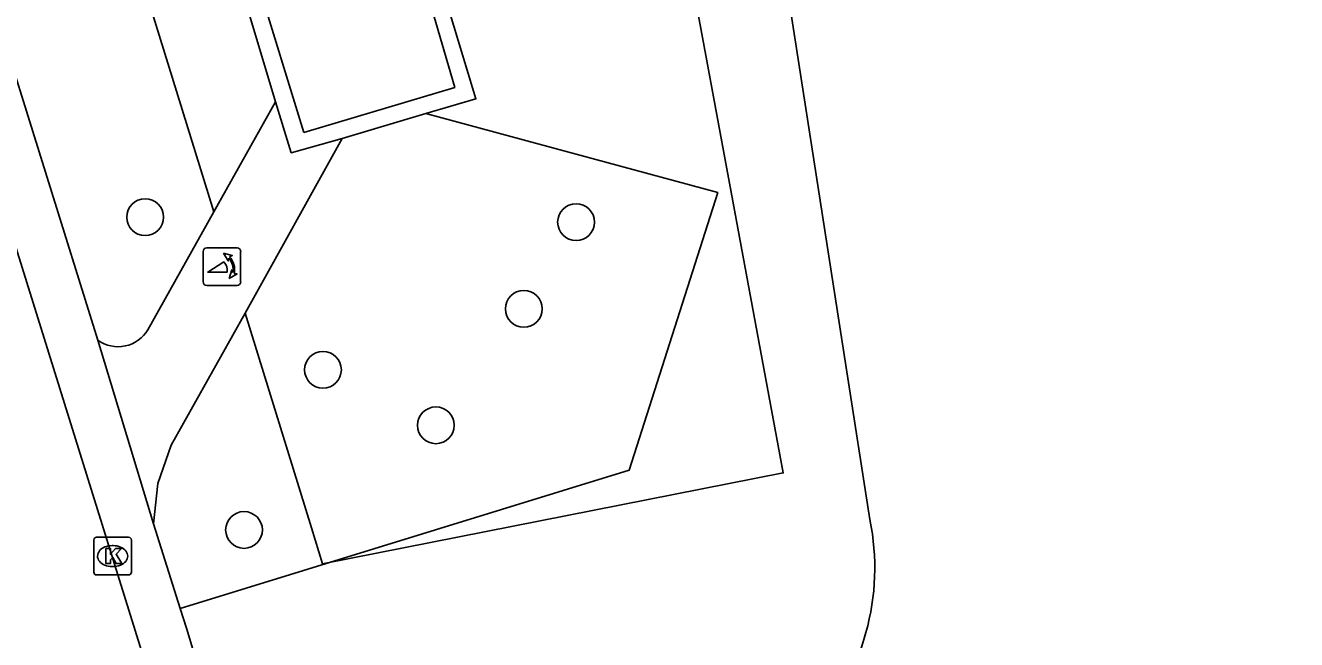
# Model space of a CAD drawing. Extents: x 163427 to 164190, y 380331 to 381641.
# Drawn here: x 163700.44 to 163734.23, y 381002.44 to 381018.76 of the extents above; entities that cross this region are included whole.
import ezdxf

# ---------------------------------------------------------------- set-up
doc = ezdxf.new("R2010")
doc.units = 0
for name, color, linetype in [('IMGEO_Boom', 7, 'Continuous'), ('IMGEO_Groenvoorziening', 7, 'Continuous'), ('IMGEO_Hek', 7, 'Continuous'), ('IMGEO_Kolk', 7, 'Continuous'), ('IMGEO_Poller', 7, 'Continuous'), ('IMGEO_Rijbaan_lokaal_halfverhard', 7, 'Continuous'), ('IMGEO_Rijbaan_lokaal_open', 7, 'Continuous'), ('IMGEO_Voetpad_halfverhard', 7, 'Continuous'), ('IMGEO_Voetpad_open', 7, 'Continuous')]:
    doc.layers.add(name, color=color, linetype=linetype)

msp = doc.modelspace()

# ---------------------------------------------------------------- linework, layer by layer
at = {"layer": 'IMGEO_Boom'}
for centre in [(163703.626, 381013.667), (163715.081, 381013.535), (163713.691, 381011.229), (163708.353, 381009.61), (163711.354, 381008.134), (163706.255, 381005.352)]:
    msp.add_circle(centre, 0.489, dxfattribs=at)
at = {"layer": 'IMGEO_Groenvoorziening'}
msp.add_lwpolyline([(163711.092, 381016.421), (163718.847, 381014.319), (163716.497, 381006.94), (163704.558, 381003.26)], dxfattribs=at)
at = {"layer": 'IMGEO_Hek'}
for points in [[(163705.453, 381013.807), (163701.97, 381025.069)], [(163708.344, 381004.448), (163720.588, 381006.867), (163717.664, 381022.664)], [(163706.288, 381011.115), (163708.049, 381005.404)], [(163708.049, 381005.404), (163708.344, 381004.448), (163708.35, 381004.429)]]:
    msp.add_lwpolyline(points, dxfattribs=at)
at = {"layer": 'IMGEO_Kolk'}
for p, q in [((163702.261, 381004.231), (163702.261, 381005.083)), ((163702.336, 381005.157), (163703.188, 381005.157)), ((163703.262, 381005.083), (163703.262, 381004.231)), ((163702.749, 381004.937), (163702.774, 381004.937)), ((163702.772, 381004.377), (163702.747, 381004.377)), ((163703.188, 381004.157), (163702.336, 381004.157))]:
    msp.add_line(p, q, dxfattribs=at)
for points in [[(163702.261, 381004.231), (163702.261, 381005.083)], [(163702.336, 381005.157), (163703.188, 381005.157)], [(163703.262, 381005.083), (163703.262, 381004.231)], [(163702.582, 381004.857), (163702.705, 381004.857), (163702.705, 381004.706), (163702.835, 381004.857), (163702.999, 381004.857), (163702.853, 381004.706), (163703.006, 381004.457), (163702.854, 381004.457), (163702.769, 381004.621), (163702.705, 381004.554), (163702.705, 381004.457), (163702.582, 381004.457), (163702.582, 381004.857)], [(163703.188, 381004.157), (163702.336, 381004.157)]]:
    msp.add_lwpolyline(points, dxfattribs=at)
for centre, start, end in [((163702.338, 381005.081), 91.552, 178.448), ((163702.338, 381005.081), 91.552, 178.448), ((163703.186, 381005.081), 1.552, 88.448), ((163703.186, 381005.081), 1.552, 88.448), ((163702.338, 381004.233), 181.552, 268.448), ((163702.338, 381004.233), 181.552, 268.448), ((163703.186, 381004.233), 271.552, 358.448), ((163703.186, 381004.233), 271.552, 358.448)]:
    msp.add_arc(centre, 0.0765, start, end, dxfattribs=at)
for centre, major_axis, ratio, start_param, end_param in [((163702.748, 381004.657), (-0.387, 0.002), 0.722429, 4.712389, 7.853982), ((163702.773, 381004.657), (-0.39, 0.002), 0.717154, 1.570796, 4.712389)]:
    msp.add_ellipse(centre, major_axis=major_axis, ratio=ratio, start_param=start_param, end_param=end_param, dxfattribs=at)
at = {"layer": 'IMGEO_Poller'}
for p, q in [((163706.071, 381012.849), (163705.263, 381012.849)), ((163706.071, 381012.849), (163705.263, 381012.849)), ((163705.169, 381012.754), (163705.169, 381011.947)), ((163705.169, 381012.754), (163705.169, 381011.947)), ((163706.165, 381011.947), (163706.165, 381012.754)), ((163706.165, 381011.947), (163706.165, 381012.754)), ((163705.263, 381011.852), (163706.071, 381011.852)), ((163705.263, 381011.852), (163706.071, 381011.852))]:
    msp.add_line(p, q, dxfattribs=at)
for points in [[(163705.804, 381012.205), (163705.291, 381012.205), (163705.721, 381012.48)], [(163705.848, 381012.578), (163705.836, 381012.505), (163705.711, 381012.71)], [(163705.711, 381012.71), (163705.942, 381012.644), (163705.871, 381012.612)], [(163705.864, 381012.033), (163705.93, 381012.264), (163705.96, 381012.196)], [(163705.996, 381012.169), (163706.068, 381012.158), (163705.864, 381012.033)]]:
    msp.add_lwpolyline(points, dxfattribs=at)
for centre, radius, start, end in [((163705.263, 381012.754), 0.0946, 90, 180), ((163705.263, 381012.754), 0.0946, 90, 180), ((163706.071, 381012.754), 0.0946, 0, 90), ((163706.071, 381012.754), 0.0946, 0, 90), ((163705.476, 381012.255), 0.332, 351.3247, 42.4854), ((163705.49, 381012.265), 0.476, 351.7527, 41.1691), ((163705.49, 381012.265), 0.516, 349.3569, 42.2912), ((163705.263, 381011.947), 0.0946, 180, 270), ((163705.263, 381011.947), 0.0946, 180, 270), ((163706.071, 381011.947), 0.0946, 270, 0), ((163706.071, 381011.947), 0.0946, 270, 0)]:
    msp.add_arc(centre, radius, start, end, dxfattribs=at)
at = {"layer": 'IMGEO_Rijbaan_lokaal_halfverhard'}
msp.add_lwpolyline([(163722.892, 381005.628), (163720.37, 381021.803), (163734.556, 381028.338), (163736.243, 381018.347), (163736.925, 381018.494)], dxfattribs=at)
msp.add_arc((163716.608, 381004.346), 6.414, 317.3377, 11.5259, dxfattribs=at)
at = {"layer": 'IMGEO_Rijbaan_lokaal_open'}
msp.add_lwpolyline([(163704.827, 380997.973), (163704.595, 380998.718), (163704.196, 381000), (163676.032, 381090.444), (163672.05, 381103.345)], dxfattribs=at)
at = {"layer": 'IMGEO_Voetpad_halfverhard'}
for points in [[(163707.842, 381015.921), (163711.857, 381017.114), (163710.678, 381021.153), (163706.614, 381019.933), (163707.842, 381015.921)], [(163707.093, 381016.735), (163706.041, 381020.262), (163707.46, 381020.674)], [(163711.744, 381019.032), (163712.418, 381016.816), (163711.092, 381016.421)], [(163703.699, 381010.675), (163705.453, 381013.807), (163707.093, 381016.735)], [(163708.862, 381015.756), (163707.511, 381015.377), (163707.093, 381016.735)], [(163708.862, 381015.756), (163711.092, 381016.421)], [(163703.845, 381005.512), (163703.961, 381006.587), (163704.318, 381007.607), (163706.288, 381011.115), (163708.862, 381015.756)]]:
    msp.add_lwpolyline(points, dxfattribs=at)
msp.add_arc((163702.903, 381011.15), 0.927, 234.7308, 329.194, dxfattribs=at)
at = {"layer": 'IMGEO_Voetpad_open'}
for points in [[(163674.534, 381099.72), (163702.368, 381010.393)], [(163702.368, 381010.393), (163703.845, 381005.512)], [(163704.558, 381003.26), (163703.845, 381005.512)], [(163704.558, 381003.26), (163704.722, 381002.743), (163705.546, 381000), (163706.241, 380997.685)]]:
    msp.add_lwpolyline(points, dxfattribs=at)

doc.saveas('drawing.dxf')
